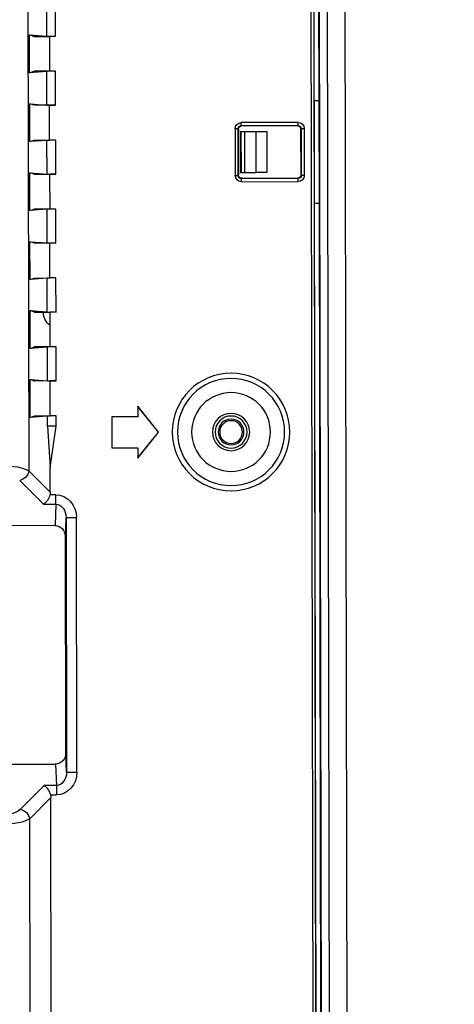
# Model space of a CAD drawing. Header units: millimetres. Extents: x 40090 to 187415, y -53271 to 40260.
# Tile 317 of 406: x 143217 to 143259, y 14219 to 14314. Entities that reach past the tile are written whole.
import ezdxf

# ---------------------------------------------------------------- set-up
doc = ezdxf.new("R2010")
doc.units = ezdxf.units.MM
doc.layers.add('AVM_projektor', color=6, linetype='Continuous')
doc.layers.add('AVM_sp_230VAC', color=170, linetype='Continuous')
doc.styles.add('AVM', font='arial.ttf')
doc.dimstyles.new('AVM-1_50', dxfattribs={"dimscale": 40, "dimtxt": 2.5, "dimasz": 2.5, "dimexe": 1.25, "dimexo": 0.625, "dimtad": 1, "dimdec": 0, "dimrnd": 1, "dimtxsty": 'AVM', "dimcen": 2.5, "dimclrd": 256, "dimclre": 256, "dimclrt": 256, "dimadec": 0, "dimazin": 0, "dimtfac": 1, "dimtdec": 0, "dimtmove": 0, "dimatfit": 3, "dimfxl": 0, "dimarcsym": 0})

# ---------------------------------------------------------------- blocks, each defined once
blk = doc.blocks.new('PT-FW430-bottom')
for p, q in [((22.7, 28.06), (22.7, 104.074)), ((45.7, 104.074), (45.7, 28.06)), ((18.332, 31.465), (20.638, 29.159)), ((47.762, 29.159), (50.068, 31.465)), ((17.425, 30.559), (-200.483, 30.559)), ((-24.507, 30.004), (-24.65, 30.429)), ((-24.65, 30.429), (-24.526, 28.773)), ((-21, 30.429), (-24.65, 30.429)), ((-21, 30.429), (-21.143, 30.004)), ((-21.124, 28.773), (-21, 30.429)), ((-17.857, 30.004), (-18, 30.429)), ((-18, 30.429), (-17.876, 28.773)), ((-14.35, 30.429), (-18, 30.429)), ((-14.35, 30.429), (-14.493, 30.004)), ((-14.474, 28.773), (-14.35, 30.429)), ((-11.207, 30.004), (-11.35, 30.429)), ((-11.35, 30.429), (-11.226, 28.773)), ((-7.7, 30.429), (-11.35, 30.429)), ((-7.7, 30.429), (-7.843, 30.004)), ((-7.824, 28.773), (-7.7, 30.429)), ((-4.557, 30.004), (-4.7, 30.429)), ((-4.7, 30.429), (-4.576, 28.773)), ((-1.05, 30.429), (-4.7, 30.429)), ((-1.05, 30.429), (-1.193, 30.004)), ((-1.174, 28.773), (-1.05, 30.429)), ((2.093, 30.004), (1.95, 30.429)), ((1.95, 30.429), (2.074, 28.773)), ((5.6, 30.429), (1.95, 30.429)), ((5.6, 30.429), (5.457, 30.004)), ((5.476, 28.773), (5.6, 30.429)), ((8.743, 30.004), (8.6, 30.429)), ((8.6, 30.429), (8.724, 28.773)), ((12.25, 30.429), (8.6, 30.429)), ((12.25, 30.429), (12.107, 30.004)), ((12.126, 28.773), (12.25, 30.429)), ((19.462, 28.522), (17.425, 30.559)), ((50.975, 30.559), (48.938, 28.522)), ((200.491, 30.559), (50.975, 30.559)), ((-24.507, 30.004), (-24.507, 28.522)), ((-21.143, 28.522), (-21.143, 30.004)), ((-17.857, 28.522), (-17.857, 30.004)), ((-14.493, 30.004), (-14.493, 28.522)), ((-11.207, 30.004), (-11.207, 28.522)), ((-7.843, 28.522), (-7.843, 30.004)), ((-4.557, 28.522), (-4.557, 30.004)), ((-1.193, 30.004), (-1.193, 28.522)), ((2.093, 30.004), (2.093, 28.522)), ((5.457, 28.522), (5.457, 30.004)), ((8.743, 28.522), (8.743, 30.004)), ((12.107, 30.004), (12.107, 28.522)), ((-24.526, 28.773), (-27.774, 28.773)), ((-24.526, 28.773), (-24.507, 27.929)), ((-24.507, 28.522), (-21.143, 28.522)), ((-24.507, 27.929), (-24.507, 28.522)), ((-21.143, 27.929), (-21.124, 28.773)), ((-21.143, 27.929), (-21.143, 28.522)), ((-17.876, 28.773), (-21.124, 28.773)), ((-17.876, 28.773), (-17.857, 27.929)), ((-14.493, 28.522), (-17.857, 28.522)), ((-17.857, 27.929), (-17.857, 28.522)), ((-14.493, 27.929), (-14.474, 28.773)), ((-14.493, 27.929), (-14.493, 28.522)), ((-11.226, 28.773), (-14.474, 28.773)), ((-11.226, 28.773), (-11.207, 27.929)), ((-11.207, 28.522), (-7.843, 28.522)), ((-11.207, 27.929), (-11.207, 28.522)), ((-7.843, 27.929), (-7.824, 28.773)), ((-7.843, 27.929), (-7.843, 28.522)), ((-4.576, 28.773), (-7.824, 28.773)), ((-4.576, 28.773), (-4.557, 27.929)), ((-1.193, 28.522), (-4.557, 28.522)), ((-4.557, 27.929), (-4.557, 28.522)), ((-1.193, 27.929), (-1.174, 28.773)), ((-1.193, 27.929), (-1.193, 28.522)), ((2.074, 28.773), (-1.174, 28.773)), ((2.074, 28.773), (2.093, 27.929)), ((2.093, 29.149), (2.147, 29.149)), ((2.093, 29.095), (2.147, 29.149)), ((2.093, 28.522), (5.457, 28.522)), ((2.093, 27.929), (2.093, 28.522)), ((5.457, 27.929), (5.476, 28.773)), ((5.457, 27.929), (5.457, 28.522)), ((8.724, 28.773), (5.476, 28.773)), ((8.724, 28.773), (8.743, 27.929)), ((12.107, 28.522), (8.743, 28.522)), ((8.743, 27.929), (8.743, 28.522)), ((12.107, 27.929), (12.126, 28.773)), ((12.107, 27.929), (12.107, 28.522)), ((13.093, 28.773), (12.126, 28.773)), ((13.093, 27.929), (13.093, 28.773)), ((13.093, 28.773), (17.093, 28.522)), ((17.093, 28.522), (13.093, 27.929)), ((19.462, 28.522), (17.093, 28.522)), ((19.731, 27.982), (19.731, 28.558)), ((20.638, 29.159), (20.638, 27.982)), ((47.762, 27.982), (47.762, 29.159)), ((48.669, 28.558), (48.669, 27.982)), ((197.934, 28.522), (48.938, 28.522)), ((-24.507, 27.929), (-27.793, 27.929)), ((-17.857, 27.929), (-21.143, 27.929)), ((-11.207, 27.929), (-14.493, 27.929)), ((-4.557, 27.929), (-7.843, 27.929)), ((2.093, 27.929), (-1.193, 27.929)), ((8.743, 27.929), (5.457, 27.929)), ((13.093, 27.929), (12.107, 27.929)), ((20.638, 27.982), (19.731, 27.982)), ((20.638, 27.982), (22.7, 28.06)), ((45.7, 28.06), (47.762, 27.982)), ((47.762, 27.982), (48.669, 27.982)), ((23.795, 27.067), (21.922, 26.997)), ((21.922, 26.997), (21.922, 25.997)), ((21.922, 26.997), (46.478, 26.997)), ((44.605, 27.067), (23.795, 27.067)), ((46.478, 26.997), (44.605, 27.067)), ((46.478, 26.997), (46.478, 25.997)), ((46.478, 25.997), (21.922, 25.997)), ((12.2, 20.067), (12.2, 22.567)), ((12.2, 22.567), (15.2, 22.567)), ((12.207, 22.56), (12.2, 22.567)), ((12.207, 20.06), (12.207, 22.56)), ((12.207, 22.56), (15.193, 22.56)), ((15.193, 22.56), (15.2, 22.567)), ((15.193, 22.56), (15.193, 20.06)), ((15.2, 22.567), (15.2, 20.067)), ((11.2, 20.067), (12.2, 20.067)), ((13.7, 18.067), (11.2, 20.067)), ((11.22, 20.06), (11.2, 20.067)), ((11.22, 20.06), (12.207, 20.06)), ((13.7, 18.076), (11.22, 20.06)), ((12.207, 20.06), (12.2, 20.067)), ((16.2, 20.067), (13.7, 18.067)), ((16.18, 20.06), (13.7, 18.076)), ((15.193, 20.06), (15.2, 20.067)), ((15.193, 20.06), (16.18, 20.06)), ((15.2, 20.067), (16.2, 20.067)), ((16.18, 20.06), (16.2, 20.067)), ((13.7, 18.076), (13.7, 18.067)), ((-15.556, 10.321), (-15.556, 10.621)), ((-15.556, 10.621), (-11.044, 10.621)), ((-11.044, 10.621), (-11.044, 10.321)), ((-15.856, 10.021), (-16.156, 10.021)), ((-16.156, 4.541), (-16.156, 10.021)), ((-15.826, 9.991), (-15.856, 10.021)), ((-15.856, 10.021), (-15.856, 4.541)), ((-15.826, 4.571), (-15.826, 9.991)), ((-15.556, 10.321), (-15.526, 10.291)), ((-11.044, 10.321), (-15.556, 10.321)), ((-15.526, 10.291), (-11.074, 10.291)), ((-11.317, 10.065), (-15.283, 10.065)), ((-15.265, 10.056), (-15.283, 10.065)), ((-15.283, 10.065), (-15.283, 7.564)), ((-15.265, 10.056), (-11.335, 10.056)), ((-11.335, 9.681), (-15.265, 9.681)), ((-11.317, 10.065), (-11.335, 10.056)), ((-11.317, 7.564), (-11.317, 10.065)), ((-11.074, 10.291), (-11.044, 10.321)), ((-10.744, 10.021), (-10.774, 9.991)), ((-10.774, 9.991), (-10.774, 4.571)), ((-10.444, 10.021), (-10.744, 10.021)), ((-10.744, 4.541), (-10.744, 10.021)), ((-10.444, 10.021), (-10.444, 4.541)), ((-15.283, 7.564), (-15.271, 8.581)), ((-11.329, 8.581), (-15.271, 8.581)), ((-11.317, 7.564), (-11.329, 8.581)), ((-15.283, 7.564), (-11.317, 7.564)), ((-15.856, 4.541), (-16.156, 4.541)), ((-15.856, 4.541), (-15.826, 4.571)), ((-15.526, 4.271), (-15.556, 4.241)), ((-15.556, 4.241), (-15.556, 3.941)), ((-15.556, 4.241), (-11.044, 4.241)), ((-11.044, 3.941), (-15.556, 3.941)), ((-11.074, 4.271), (-15.526, 4.271)), ((-11.044, 4.241), (-11.074, 4.271)), ((-11.044, 3.941), (-11.044, 4.241)), ((-10.774, 4.571), (-10.744, 4.541)), ((-10.444, 4.541), (-10.744, 4.541)), ((-197.929, 3.282), (197.934, 3.282)), ((197.934, 2.983), (-197.929, 2.983)), ((-18.274, 2.979), (-197.929, 2.979)), ((-18.274, 2.979), (-18.274, 2.505)), ((-8.326, 2.979), (-18.274, 2.979)), ((-8.326, 2.505), (-8.326, 2.979)), ((197.934, 2.979), (-8.326, 2.979)), ((-18.274, 2.505), (-197.929, 2.505)), ((-18.283, 2.488), (-197.929, 2.488)), ((197.924, 2.468), (-197.924, 2.468)), ((-18.283, 2.488), (-18.274, 2.505)), ((-8.326, 2.504), (-18.274, 2.504)), ((-8.326, 2.505), (-8.317, 2.488)), ((197.934, 2.505), (-8.326, 2.505)), ((197.934, 2.488), (-8.317, 2.488)), ((-197.924, 1.706), (197.924, 1.706)), ((-197.924, 0), (197.924, 0))]:
    blk.add_line(p, q)
for radius in [5.67, 5.17, 3.8, 1.8, 1.545, 1.245, 1.093]:
    blk.add_circle((13.7, 11.067), radius)
for centre, major_axis, ratio, start_param, end_param in [((17.82, 33.278), (0, -3), 0.310872, 4.712389, 5.846853), ((49.674, 33.278), (0, -2), 0.466308, 0.436332, 1.570796), ((50.58, 33.278), (0, -3), 0.310872, 0.436332, 1.570796), ((17.425, 31.465), (0.707, 0.707), 0.834817, 4.016776, 5.408002), ((50.975, 31.465), (0.707, -0.707), 0.834817, 4.016776, 5.408002), ((2.146, 27.649), (-1.061, -1.061), 0.999695, 2.977378, 3.926839), ((19.265, 29.626), (-0.847, 0.847), 0.834817, 2.445979, 2.702742), ((19.731, 29.159), (-0.976, -0.404), 0.538409, 1.351371, 2.485835), ((48.669, 29.159), (0.976, -0.404), 0.538409, 3.79735, 4.931814), ((49.135, 29.626), (-0.847, -0.847), 0.834817, 0.438851, 0.695613), ((21.938, 27.997), (-2.205, -0.083), 0.906194, 6.249277, 7.812698), ((21.938, 27.997), (-1.3, -0.049), 0.768735, 6.249277, 7.812698), ((23.803, 28.067), (-1.103, -0.041), 0.906194, 6.249277, 7.812698), ((44.597, 28.067), (1.103, -0.041), 0.906194, 4.753673, 6.317093), ((46.462, 27.997), (1.3, -0.049), 0.768735, 4.753673, 6.317093), ((46.462, 27.997), (2.205, -0.083), 0.906194, 4.753673, 6.317093), ((-15.556, 10.021), (-0.424, 0.424), 0.999695, 5.497939, 7.068431), ((-11.044, 10.021), (0.424, 0.424), 0.999695, 5.497939, 7.068431), ((-15.556, 10.021), (0.212, -0.212), 0.999087, 2.356347, 3.926839), ((-15.526, 9.991), (-0.212, 0.212), 0.999695, 5.497939, 7.068431), ((-15.3, 9.681), (0, -2), 0.017455, 0.988146, 1.570796), ((-11.3, 9.681), (0, -2), 0.017455, 4.712389, 5.29504), ((-11.074, 9.991), (0.212, 0.212), 0.999695, 5.497939, 7.068431), ((-11.044, 10.021), (-0.212, -0.212), 0.999087, 2.356347, 3.926839), ((-15.556, 4.541), (-0.424, -0.424), 0.999695, 5.497939, 7.068431), ((-15.556, 4.541), (-0.212, -0.212), 0.999087, 5.497939, 7.068431), ((-15.526, 4.571), (-0.212, -0.212), 0.999695, 5.497939, 7.068431), ((-11.074, 4.571), (0.212, -0.212), 0.999695, 5.497939, 7.068431), ((-11.044, 4.541), (0.212, -0.212), 0.999087, 5.497939, 7.068431), ((-11.044, 4.541), (0.424, -0.424), 0.999695, 5.497939, 7.068431)]:
    blk.add_ellipse(centre, major_axis=major_axis, ratio=ratio, start_param=start_param, end_param=end_param)
for points, start_tangent, end_tangent in [([(-15.265, 9.681), (-15.265, 9.756), (-15.265, 9.831), (-15.265, 9.906), (-15.265, 9.981), (-15.265, 10.056)], (0, 1), (0, 1)), ([(-11.335, 10.056), (-11.335, 9.981), (-11.335, 9.906), (-11.335, 9.831), (-11.335, 9.756), (-11.335, 9.681)], (0, -1), (0, -1))]:
    blk.add_spline(points, degree=3, dxfattribs=dict(start_tangent=start_tangent, end_tangent=end_tangent))

msp = doc.modelspace()

# ---------------------------------------------------------------- block references
at = {"layer": 'AVM_projektor', "xscale": -1, "rotation": 90.11045350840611}
msp.add_blockref('PT-FW430-bottom', (143248.339, 14287.489), dxfattribs=at)

# ---------------------------------------------------------------- leaders
at = {"layer": 'AVM_sp_230VAC', "annotation_type": 0, "has_hookline": 1, "hookline_direction": 0, "text_width": 3632.333}
for points in [[(138090.085, 19236.034), (140699.942, 11086.442), (140799.942, 11086.442)], [(138090.085, 14949.608), (139688.712, 8001.544), (139788.712, 8001.544)]]:
    msp.add_leader(points, dimstyle='AVM-1_50', override={"dimgap": 0.625, "dimtad": 0}, dxfattribs=at)

doc.saveas('drawing.dxf')
